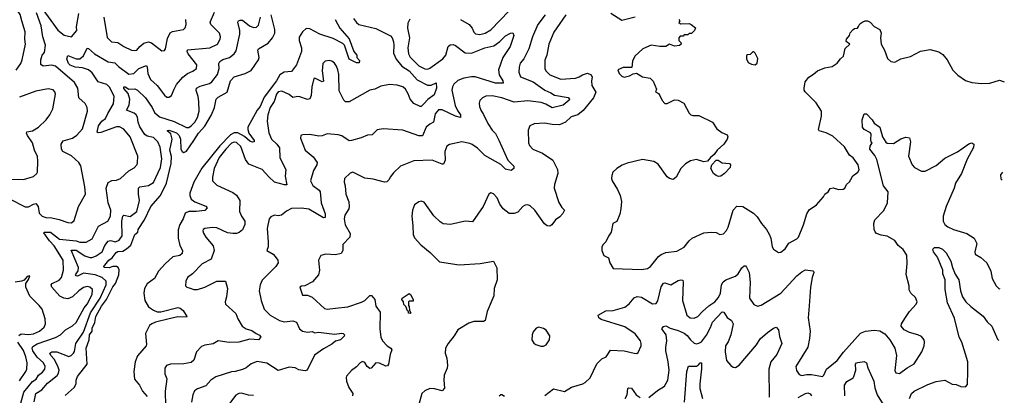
# Model space of a CAD drawing. Extents: x 1839239 to 1929705, y 762242 to 910352.
# Tile 393 of 429: x 1915513 to 1923561, y 873630 to 876704. Entities that reach past the tile are written whole.
import ezdxf

# ---------------------------------------------------------------- set-up
doc = ezdxf.new("R2010")
doc.units = 0

msp = doc.modelspace()

# ---------------------------------------------------------------- linework, layer by layer
at = {"layer": '0CON10XD'}
for points in [[(1915428.2, 875238.2), (1915556.8, 875173.2), (1915585, 875172.7), (1915625, 875195.4), (1915645, 875198.5), (1915662.9, 875175), (1915670.7, 875120.7), (1915695, 875097.1), (1915725, 875084.6), (1915775, 875082.9), (1915835, 875069.6), (1915905, 875044.4), (1915935, 875042.9), (1915957.9, 875062.1), (1915992.7, 875175), (1916050.9, 875275), (1916046.3, 875336.3), (1916011.2, 875508.8), (1915995, 875535.8), (1915935, 875589.5), (1915864.5, 875624.5), (1915854.4, 875645), (1915851.2, 875685), (1915868.2, 875711.8), (1915945, 875734.6), (1915980.8, 875759.2), (1916025, 875811.1), (1916066.4, 875955), (1916062.9, 875985), (1916047.4, 876017.4), (1915995.5, 876065), (1915987.5, 876145), (1915961.3, 876191.3), (1915805, 876324.5), (1915775, 876331.8), (1915705, 876322.9), (1915685, 876336.7), (1915684.5, 876375), (1915697.1, 876412.9), (1915715, 876436.7), (1915723.3, 876495), (1915701.1, 876565), (1915687.8, 876655), (1915651.2, 876761.2)], [(1915485, 876292), (1915522.5, 876345), (1915532.3, 876375), (1915560.9, 876505), (1915554.6, 876545), (1915557.7, 876605), (1915528.8, 876695), (1915516.6, 876746.6), (1915478.9, 876805)], [(1915521.7, 873565), (1915545.9, 873655), (1915618, 873742), (1915646.9, 873763.1), (1915665.4, 873794.6), (1915699.5, 873820.5), (1915716.7, 873845), (1915720.4, 873865), (1915708.2, 873895), (1915655, 873941.5), (1915620.3, 873995), (1915615.2, 874015), (1915620.5, 874029.5), (1915655, 874052.1), (1915805, 874104.2), (1915845.2, 874124.8), (1915888.1, 874165), (1915945, 874200), (1915973.6, 874226.4), (1916040.2, 874345), (1916064.4, 874375.6), (1916104.8, 874455), (1916108.5, 874495), (1916087.1, 874515), (1916065, 874521.8), (1916035, 874512.9), (1915995, 874485.4), (1915945, 874435.5), (1915905, 874420), (1915874.6, 874424.6), (1915840.2, 874440.2), (1915774.5, 874515), (1915770.9, 874535), (1915777.5, 874545), (1915835, 874573.1), (1915855.4, 874595), (1915871.4, 874655), (1915868.8, 874735), (1915794.1, 874854.1), (1915755, 874895.6), (1915710.7, 874959.3), (1915712.5, 874965), (1915723.4, 874966.6), (1915765, 874964.4), (1915839.3, 874909.3), (1915974.4, 874894.4), (1916005, 874883.5), (1916055, 874884.5), (1916105, 874910), (1916157.8, 875015), (1916234, 875056), (1916255.3, 875095), (1916256.4, 875145), (1916235.8, 875205), (1916220, 875325), (1916235, 875372.5), (1916265, 875388.8), (1916305, 875390.8), (1916336.2, 875403.8), (1916405, 875468), (1916449.2, 875490.8), (1916472.1, 875517.9), (1916476.8, 875533.2), (1916477, 875587), (1916416.7, 875745), (1916365, 875807.5), (1916328.3, 875828.3), (1916305, 875828.5), (1916175, 875780.4), (1916155, 875778.6), (1916144.5, 875784.5), (1916156.6, 875835), (1916183.5, 875875), (1916215, 875894.3), (1916232.5, 875937.5), (1916279.5, 876015), (1916285.5, 876075), (1916249.6, 876149.6), (1916225, 876174.6), (1916155, 876194.5), (1916105, 876269.6), (1916074.5, 876295), (1916025, 876310.6), (1915965, 876314.4), (1915925, 876332.4), (1915912.2, 876345), (1915897.5, 876385), (1915905, 876410), (1915973.1, 876383.1), (1916005, 876384.5), (1916035, 876408.9), (1916065, 876470), (1916075, 876467.5), (1916124.2, 876424.3), (1916235, 876359.1), (1916290.2, 876350.2), (1916320.1, 876320.1), (1916405, 876259.1), (1916445, 876263.1), (1916486.6, 876303.4), (1916548.1, 876328.1), (1916555.9, 876315.9), (1916560.8, 876265), (1916581.4, 876215), (1916635, 876164.4), (1916695, 876086), (1916715, 876071.2), (1916735, 876071.2), (1916753.8, 876085), (1916775.9, 876135.9), (1916794.5, 876175), (1916846.8, 876233.2), (1916885, 876264.6), (1916927.1, 876282.9), (1916958, 876305), (1916959.4, 876335), (1916890, 876425), (1916881.1, 876445), (1916883.8, 876456.2), (1917066, 876475), (1917130, 876505), (1917150.5, 876545), (1917153.5, 876565), (1917145.6, 876595), (1917075.8, 876665), (1917070, 876685), (1917105.4, 876765)], [(1915686.9, 876806.9), (1915825, 876617.1), (1915875, 876576.7), (1915935, 876564.3), (1915979.6, 876615), (1915976.9, 876645), (1915995.3, 876754.7)], [(1919116.9, 876706.9), (1919186, 876666), (1919210.6, 876635), (1919225, 876602.5), (1919239.4, 876589.4), (1919273.6, 876583.6), (1919317.5, 876595), (1919365, 876620.4), (1919513.3, 876776.8)], [(1920544.7, 876725.3), (1920435, 876696.9), (1920344.7, 876754.7)], [(1915885, 873629.1), (1915958.2, 873695), (1915975.4, 873725), (1915975.5, 873755), (1915985.7, 873785), (1916065, 873884.5), (1916054.8, 874015), (1916079.1, 874085), (1916083.1, 874125), (1916104.2, 874155), (1916105, 874180), (1916126.2, 874225), (1916135.1, 874275), (1916180.7, 874359.3), (1916221.7, 874415), (1916275, 874517.1), (1916296.8, 874545), (1916324, 874615), (1916326.5, 874656.5), (1916317.2, 874675), (1916305, 874684.1), (1916275, 874683.5), (1916245, 874672.4), (1916204, 874675), (1916200.8, 874685), (1916208.6, 874695), (1916241.8, 874735), (1916268.8, 874755), (1916300.1, 874799.9), (1916315, 874807), (1916355, 874810.4), (1916385, 874827.9), (1916419.9, 874860.1), (1916454.6, 874945), (1916477.9, 874965), (1916481.8, 874988.2), (1916532, 875065), (1916584.4, 875175.6), (1916662.8, 875265), (1916711.9, 875365), (1916752.1, 875527.9), (1916754.7, 875585), (1916739.9, 875635), (1916759.8, 875725), (1916748.8, 875768.8), (1916718.8, 875795), (1916735, 875798.8), (1916795, 875777.1), (1916815, 875755.8), (1916827.7, 875725), (1916831.1, 875645), (1916841.9, 875625), (1916855, 875616.9), (1916875, 875627.8), (1916935, 875715.3), (1916974.8, 875775), (1917026.4, 875833.6), (1917080.4, 875925), (1917104, 875985), (1917118.1, 876055), (1917135, 876071.1), (1917208.5, 876111.5), (1917236.2, 876203.8), (1917264.6, 876235.4), (1917356.4, 876263.6), (1917405, 876287.1), (1917465, 876376), (1917469.3, 876395), (1917460.4, 876455), (1917464.4, 876465), (1917545, 876510.8), (1917578.5, 876555), (1917597, 876595), (1917598.9, 876625), (1917569.3, 876745)], [(1916199.6, 876725), (1916227.4, 876557.4), (1916261.7, 876521.7), (1916315, 876517.1), (1916365, 876484.6), (1916427.5, 876455), (1916455, 876450.6), (1916470, 876455), (1916493.5, 876485), (1916527.2, 876512.8), (1916565, 876524), (1916590.6, 876515), (1916675, 876450), (1916695, 876451.2), (1916705.8, 876465), (1916720.5, 876549.5), (1916743.4, 876596.6), (1916762.7, 876607.3), (1916852.5, 876625), (1916865, 876636.7), (1916873.3, 876665), (1916870.9, 876705)], [(1916675.3, 875564.7), (1916661.1, 875661.1), (1916641.1, 875705), (1916605, 875738.9), (1916555, 875751.2), (1916535, 875764.7), (1916495, 875827.5), (1916480, 875865), (1916475.5, 875905.5), (1916465.3, 875925), (1916448.3, 875938.3), (1916384.5, 875965), (1916407.4, 876005), (1916413.7, 876055), (1916398.9, 876098.9), (1916365, 876142.2), (1916364.3, 876155), (1916375, 876154.5), (1916405, 876134.6), (1916455, 876137.5), (1916475, 876128.1), (1916541.2, 876065), (1916595, 875986.2), (1916615, 875945.5), (1916655, 875909.7), (1916775, 875871.1), (1916875, 875821.5), (1916895, 875822.3), (1916915, 875835.4), (1916943.3, 875865), (1916966.9, 875903.1), (1916979.1, 875955), (1916977.3, 876035), (1916971.8, 876075), (1916954.5, 876125), (1916958.6, 876145), (1916988.7, 876161.3), (1917065, 876183.2), (1917084.2, 876195.8), (1917130.7, 876255), (1917143.3, 876305), (1917139.6, 876345), (1917147.6, 876362.4), (1917172.6, 876377.4), (1917227.5, 876395), (1917265.3, 876424.7), (1917280.8, 876449.2), (1917312.3, 876585), (1917312.5, 876615), (1917295.6, 876685), (1917300, 876695), (1917315, 876701.5), (1917335, 876700.4), (1917392.2, 876655), (1917425, 876639.5), (1917447.4, 876642.6), (1917465, 876660), (1917479.7, 876725)], [(1918242.5, 876715), (1918265, 876680), (1918284.6, 876664.6), (1918425, 876631.4), (1918545, 876570.8), (1918556.5, 876556.5), (1918567, 876523), (1918571.8, 876495), (1918568.9, 876428.9), (1918589.7, 876379.7), (1918636.4, 876325), (1918696.4, 876286.4), (1918761.4, 876211.4), (1918845, 876169.3), (1918875, 876168.7), (1918916.4, 876186.4), (1918918.7, 876145), (1918900.4, 876089.6), (1918849.6, 876050.4), (1918815.4, 876015), (1918795, 875994.4), (1918785, 875993.1), (1918735, 876018.9), (1918705, 876052.5), (1918687.4, 876097.4), (1918665, 876135.6), (1918645, 876155.4), (1918598, 876168), (1918536.4, 876173.6), (1918465, 876159.1), (1918415.8, 876135.8), (1918375, 876127.1), (1918205, 876032.5), (1918175, 876031.4), (1918161.5, 876045), (1918123.2, 876123.2), (1918121.8, 876255), (1918114.5, 876295), (1918102.5, 876325), (1918085, 876347.8), (1918065, 876364.5), (1918045, 876370), (1918010, 876365), (1917990, 876345), (1917984.7, 876284.7), (1917995, 876200), (1917985, 876196.2), (1917925, 876226), (1917916.7, 876223.3), (1917899.4, 876155), (1917896.4, 876083.6), (1917885, 876056.7), (1917865, 876052), (1917801.5, 876071.5), (1917785, 876075.5), (1917745, 876066.9), (1917715, 876090.6), (1917655, 876118), (1917626.7, 876115), (1917612.7, 876095), (1917592.7, 876035), (1917561.1, 875985), (1917540.4, 875925), (1917534.4, 875875), (1917548.8, 875778.8), (1917571.4, 875725), (1917615.7, 875685), (1917635.7, 875655), (1917640.4, 875575), (1917688.2, 875475), (1917683.7, 875423.7), (1917695, 875353.8), (1917677.1, 875352.9), (1917595, 875375.8), (1917547.8, 875417.8), (1917495, 875478.8), (1917385, 875522.9), (1917358.9, 875558.9), (1917319.6, 875665), (1917285, 875700), (1917265, 875702.7), (1917245, 875693.3), (1917196.7, 875645), (1917143.2, 875575), (1917103.1, 875485), (1917088.5, 875415), (1917090, 875385), (1917125, 875350), (1917255, 875290), (1917285, 875268), (1917311.4, 875225), (1917309.2, 875135), (1917325.6, 875095), (1917351.9, 875055), (1917353.3, 875026.7), (1917334, 874985), (1917307.4, 874962.6), (1917284.6, 874955.4), (1917253.6, 874953.6), (1917211.1, 874961.1), (1917125, 875000), (1917085, 875002.9), (1917025, 874994), (1917013.1, 874986.9), (1917009.2, 874975), (1917015, 874956.7), (1917035, 874924), (1917095, 874852.5), (1917102, 874815), (1917077, 874743), (1917005, 874706.7), (1916925, 874624), (1916884, 874595), (1916870, 874565), (1916866.7, 874525), (1916877.5, 874515), (1916905, 874505.8), (1916936.6, 874496.6), (1916965, 874496.7), (1917025, 874514.4), (1917125, 874564.2), (1917193.6, 874563.6), (1917212, 874505), (1917204.2, 874435), (1917191.2, 874395), (1917195.9, 874375.9), (1917280.2, 874300.2), (1917295.5, 874255), (1917332.5, 874195), (1917365, 874175.3), (1917410.1, 874160.1), (1917444.7, 874134.7), (1917472.7, 874122.7), (1917484.2, 874105), (1917465.3, 874084.7), (1917395, 874088.4), (1917305, 874066.2), (1917225, 874062.1), (1917134.7, 874075.3), (1917095, 874052.7), (1917025, 874041.1), (1916999.8, 874030.2), (1916958.6, 873985), (1916935, 873918), (1916915, 873900), (1916855, 873886.9), (1916744.3, 873884.3), (1916713.3, 873875), (1916698, 873852), (1916699.4, 873805), (1916714.3, 873765), (1916702.5, 873665), (1916704.5, 873545)], [(1918091.9, 876705), (1918130.3, 876635), (1918205, 876546.9), (1918243.8, 876445), (1918267.5, 876415), (1918267.5, 876395), (1918289.5, 876369.5), (1918288, 876352), (1918265, 876351.9), (1918205, 876382.2), (1918166.8, 876495), (1918155, 876508.5), (1918075, 876549.6), (1917965, 876585.8), (1917885, 876628.5), (1917855, 876630.9), (1917823.3, 876605), (1917797.7, 876562.3), (1917795.8, 876535), (1917815.3, 876475), (1917815.5, 876445), (1917775.3, 876334.7), (1917735, 876280), (1917675, 876274.4), (1917637.9, 876252.1), (1917612, 876205), (1917511.3, 876068.7), (1917477.7, 875995), (1917453.8, 875965), (1917378.3, 875825), (1917376.6, 875805), (1917384.8, 875775), (1917428.6, 875715), (1917428.8, 875705), (1917415, 875702.5), (1917395, 875710), (1917348.9, 875748.9), (1917295, 875777.3), (1917265, 875778.8), (1917235, 875763), (1917148.7, 875671.3), (1917002.1, 875487.9), (1916935, 875374.6), (1916904.1, 875285), (1916903.7, 875265), (1916914.2, 875235), (1916943.8, 875213.8), (1917035, 875177.8)], [(1918701.4, 876708.6), (1918685.6, 876675), (1918681.4, 876635), (1918698.9, 876555), (1918684.6, 876475), (1918690.8, 876425), (1918705, 876396.9), (1918775, 876326.7), (1918825, 876300.6), (1918845, 876300), (1918865, 876308.4), (1918971.2, 876385), (1918996.1, 876415), (1919015.4, 876484.6), (1919030.8, 876499.2), (1919055, 876501.8), (1919075, 876493.5), (1919153.4, 876433.4), (1919205, 876429.4), (1919315, 876473.8), (1919388.9, 876491.1), (1919436.9, 876525), (1919485, 876572.5), (1919525, 876594.3), (1919545, 876596), (1919552.5, 876575), (1919520.8, 876485), (1919461.2, 876395), (1919427.1, 876295), (1919433.3, 876253.3), (1919462.5, 876205), (1919466, 876184), (1919403.3, 876185), (1919236.1, 876236.1), (1919205, 876237.6), (1919143.8, 876226.2), (1919094.8, 876205.2), (1919062.4, 876177.6), (1919049.5, 876155), (1919043.8, 876126.2), (1919071.2, 876001.2), (1919090.4, 875960.4), (1919117.1, 875925), (1919116.7, 875905), (1919076.2, 875915), (1918965, 875966.1), (1918935, 875967.5), (1918907.9, 875935), (1918895.6, 875865), (1918865, 875850), (1918834.6, 875825), (1918805, 875752.5), (1918775, 875752.8), (1918645, 875799.2), (1918485, 875811.1), (1918435, 875801.9), (1918395, 875760.5), (1918355, 875759.1), (1918305, 875737.3), (1918225, 875714.4), (1918205, 875713.3), (1918145, 875753.1), (1918115, 875763.1), (1918025, 875770), (1917985, 875754.2), (1917958.3, 875751.7), (1917885, 875764.2), (1917825, 875762), (1917811.2, 875755), (1917808, 875735), (1917847.5, 875635), (1917910.9, 875580.9), (1917943.8, 875535), (1917942, 875515), (1917915, 875470), (1917890.9, 875385), (1917908.5, 875348.5), (1917959.5, 875309.5), (1917969.5, 875295), (1917976.2, 875205), (1918008.4, 875115), (1918008.6, 875085), (1917995, 875083.6), (1917875, 875154.5), (1917815, 875161.5), (1917735, 875158.6), (1917693, 875137), (1917652.5, 875105), (1917625, 875099.2), (1917595, 875104.2), (1917565, 875092), (1917551.1, 875075), (1917534.7, 874995), (1917544.6, 874885), (1917542.9, 874845), (1917534, 874815), (1917584.3, 874785), (1917601.9, 874765), (1917622.9, 874735), (1917625.7, 874714.3), (1917606, 874685), (1917495, 874573.8), (1917477, 874533), (1917471.4, 874485), (1917486, 874405), (1917510, 874335), (1917558.8, 874285), (1917635, 874242.2), (1917675, 874232.5), (1917745, 874240), (1917775, 874230), (1917800, 874175), (1917825, 874154.5), (1917865, 874147.9), (1917903, 874153), (1917925, 874142), (1917955, 874145.6), (1918085, 874130.9), (1918145, 874137.5), (1918157.5, 874135), (1918166.7, 874125), (1918163.8, 874115), (1918134, 874085), (1918095, 874074.3), (1918065, 874048.8), (1917995, 874010), (1917922.4, 873957.6), (1917863.6, 873836.4), (1917845, 873830), (1917826.7, 873833.3), (1917795, 873840), (1917765.6, 873855.6), (1917715, 873860.8), (1917625, 873834), (1917532.8, 873892.8), (1917454.4, 873905.6), (1917405, 873887.5), (1917365, 873855.6), (1917335, 873840.5), (1917275, 873824.4), (1917245, 873822.9), (1917115, 873780.6), (1917075.9, 873754.1), (1917035, 873707.8), (1916965, 873682.9), (1916942.5, 873667.5), (1916927.2, 873632.8), (1916917.9, 873575)], [(1919975.6, 876745), (1919878.6, 876601.4), (1919837.7, 876505), (1919820.5, 876415), (1919806, 876374), (1919804.5, 876305), (1919814.4, 876285), (1919845, 876252.5), (1919935, 876216.2), (1920055, 876226.1), (1920085, 876235.4), (1920112.7, 876252.7), (1920155, 876266.1), (1920185, 876253.6), (1920191.9, 876235), (1920186.8, 876205), (1920190.7, 876165), (1920221.3, 876111.3), (1920203.3, 876065), (1920119.1, 875960.9), (1920075, 875926.7), (1920021, 875909), (1919975, 875866.5), (1919925, 875844.5), (1919865, 875845.3), (1919802, 875858), (1919717, 875853), (1919682.5, 875835), (1919669.3, 875800.7), (1919672, 875695), (1919678.8, 875675), (1919706.7, 875645), (1919785, 875612.9), (1919871.2, 875555), (1919908.8, 875478.8), (1919910.8, 875445), (1919884, 875355), (1919882, 875325), (1919918.8, 875208.8), (1919945, 875166), (1919966.2, 875145), (1919951.1, 875118.9), (1919928.3, 875091.7), (1919893.4, 875066.6), (1919863.7, 875026.3), (1919845, 875015.7), (1919825, 875015.8), (1919803.8, 875033.8), (1919724.3, 875145), (1919685, 875180.8), (1919665, 875188.6), (1919645, 875186.9), (1919626, 875175), (1919585, 875129.2), (1919555, 875118.6), (1919515, 875118.6), (1919465.7, 875155), (1919437.5, 875195), (1919416, 875245), (1919385, 875280), (1919365, 875287.5), (1919347.5, 875275), (1919302, 875175), (1919215, 875050), (1919155, 875054.2), (1919035, 875028.6), (1918974.5, 875034.5), (1918948.9, 875048.9), (1918898.7, 875098.7), (1918819.5, 875209.5), (1918795, 875220), (1918776.4, 875213.6), (1918741.2, 875188.8), (1918722.5, 875145), (1918719.2, 875095), (1918726.4, 875016.4), (1918728.8, 874945), (1918738.8, 874918.8), (1918790.5, 874860.5), (1918868.3, 874798.3), (1918945, 874721.2), (1919105, 874699.2), (1919277.7, 874707.7), (1919385, 874728.8), (1919414.2, 874674.2), (1919416, 874575), (1919392, 874505), (1919388.8, 874445), (1919332.7, 874317.3), (1919318.8, 874241.2), (1919305, 874234.2), (1919226.1, 874233.9), (1919185, 874220), (1919095, 874166.2), (1919064.1, 874115.9), (1919014, 874055), (1918992, 874015), (1918990.8, 873975), (1919004.4, 873934.4), (1919010.6, 873875), (1919007.4, 873852.6), (1918983.3, 873795), (1918978.6, 873755), (1918983.1, 873725), (1918985, 873687.5), (1918965, 873666), (1918904.4, 873684.4), (1918865.7, 873685.7), (1918823, 873667), (1918798.8, 873645), (1918757.1, 873485)], [(1919806.7, 876745), (1919748.4, 876665), (1919705.3, 876565), (1919673.6, 876466.4), (1919633.6, 876385)], [(1920900, 876705), (1920910, 876695), (1920901.7, 876681.7), (1920915, 876670), (1920985, 876673.3), (1921002.5, 876665), (1921037, 876637), (1921030, 876615), (1921005, 876590), (1920985, 876590), (1920975, 876580), (1920945, 876580), (1920935, 876570), (1920911.7, 876568.3), (1920900, 876555), (1920900, 876535), (1920918.3, 876518.3), (1920920, 876505), (1920907, 876493), (1920865, 876487.5), (1920825, 876503.3), (1920794.2, 876485.8), (1920744.4, 876484.4), (1920675, 876494.4), (1920605.6, 876464.4), (1920541.4, 876405), (1920521.2, 876365), (1920516.7, 876313.3), (1920446.4, 876313.6), (1920402.5, 876295), (1920412.5, 876265), (1920435, 876242.5), (1920453.6, 876233.6), (1920496.4, 876243.6), (1920528.3, 876261.7), (1920555, 876267.5), (1920605, 876235.4), (1920665, 876225.6), (1920689.7, 876199.7), (1920718.6, 876135), (1920711.2, 876115), (1920735, 876098.8), (1920744.4, 876084.4), (1920765, 876042.5), (1920785, 876017.5), (1920805, 876017.5), (1920865, 876048.8), (1920895, 876044.2), (1920940.9, 876020.9), (1920985, 875940), (1920998.8, 875925), (1921015, 875918.8), (1921065, 875918.8), (1921175, 875866.2), (1921212.1, 875812.1), (1921251.7, 875781.7), (1921295, 875762.5), (1921302.5, 875745), (1921296, 875725), (1921268.6, 875685), (1921214.3, 875635.7), (1921190, 875600), (1921158.9, 875575), (1921135, 875545.5), (1921105, 875540), (1921045, 875558.6), (1920995, 875550), (1920955.8, 875525), (1920915.7, 875485), (1920880, 875415), (1920855, 875396.9), (1920825, 875405.7), (1920805, 875419.2), (1920730.9, 875520.9), (1920695, 875543.5), (1920605, 875560), (1920479.6, 875530.4), (1920437.3, 875512.7), (1920394.6, 875485.4), (1920362, 875455), (1920351.7, 875428.3), (1920349.2, 875405), (1920355.8, 875385), (1920399.4, 875315), (1920421.1, 875265), (1920431.8, 875215), (1920426.4, 875155), (1920418, 875112), (1920395, 875052.5), (1920362.5, 875035), (1920348, 874965), (1920325, 874932.5), (1920305, 874887.5), (1920282.5, 874865), (1920272.5, 874845), (1920272.5, 874815), (1920287.5, 874775), (1920326.1, 874756.1), (1920336.7, 874715), (1920365, 874666.7), (1920595, 874660.6), (1920645, 874668.1), (1920669.4, 874685), (1920734.1, 874765.9), (1920755, 874781.4), (1920795, 874798.6), (1920885, 874809.2), (1920945, 874842), (1920986.2, 874895), (1921010, 874915), (1921105, 874958.6), (1921164.2, 874965.8)], [(1921164.2, 874965.8), (1921205, 874963.8), (1921235, 874947.5), (1921265, 874952.5), (1921290.7, 874979.3), (1921305, 875007.5), (1921343.7, 875146.3), (1921375, 875177.1), (1921422.5, 875175), (1921510.7, 875120.7), (1921542, 875092), (1921575.6, 875035), (1921617.5, 874987.5), (1921639.5, 874949.5), (1921653.1, 874915), (1921664.4, 874844.4), (1921673.8, 874825), (1921715, 874800), (1921735, 874801.2), (1921771.2, 874828.8), (1921798.8, 874875), (1921865, 874912), (1921878, 874925), (1921920, 875025), (1921948, 875115), (1921965, 875146.7), (1922025, 875190), (1922083.3, 875255), (1922095, 875276.7), (1922122.5, 875295), (1922137, 875323), (1922163, 875327), (1922205, 875313.3), (1922245, 875317.5), (1922257.5, 875325), (1922270, 875355), (1922295, 875376.7), (1922307, 875397), (1922323.8, 875425), (1922362.7, 875457.3), (1922374, 875475), (1922367.1, 875515), (1922325, 875574), (1922295.5, 875595.5), (1922255, 875663.8), (1922160.3, 875750.3), (1922105, 875776.9), (1922046.7, 875795), (1922041.2, 875805), (1922067.5, 875915), (1922065.8, 875955), (1922022.8, 876022.8), (1921933.8, 876115), (1921926.2, 876126.2), (1921926, 876145), (1921933.1, 876195), (1921962, 876235), (1922002.3, 876257.7), (1922035, 876286), (1922095, 876309.2), (1922155, 876321.2), (1922195, 876348.8), (1922222.5, 876385), (1922247.8, 876405), (1922260.5, 876469.5), (1922297.5, 876505), (1922268, 876525), (1922272.2, 876545), (1922294.5, 876575), (1922302.4, 876597.6), (1922325, 876624), (1922337.3, 876632.7), (1922362.5, 876635), (1922368.8, 876648.8), (1922380.8, 876669.2), (1922405, 876686.7), (1922425, 876694.5), (1922443.6, 876693.6), (1922465, 876682.9), (1922497.8, 876647.8), (1922542.9, 876622.9), (1922555.8, 876595), (1922550, 876555), (1922555.7, 876505), (1922582, 876455), (1922607.3, 876387.3), (1922635, 876361.2), (1922665, 876356.7), (1922716, 876384), (1922795, 876404.2), (1922875, 876446), (1922955, 876460), (1923025, 876440), (1923057.9, 876417.9), (1923095, 876376.7), (1923140.5, 876290.5), (1923181.2, 876251.2), (1923245, 876205.8), (1923295, 876190), (1923375, 876180.8), (1923444.1, 876184.1), (1923520.9, 876209.1), (1923561.2, 876195.6)], [(1921525, 876333.8), (1921541.7, 876348.3), (1921546.4, 876386.4), (1921525, 876430), (1921515, 876440), (1921505, 876440), (1921485, 876420), (1921463, 876417), (1921455, 876410), (1921453.8, 876385), (1921467.5, 876355), (1921495, 876340), (1921525, 876333.8)], [(1919633.6, 876385), (1919605, 876348.6), (1919595.4, 876315), (1919592.7, 876275), (1919607.3, 876237.3), (1919710, 876195), (1919805, 876126.7), (1919855, 876105.4), (1919885, 876085.4), (1919995, 876068), (1920007.5, 876055), (1920003.3, 876045), (1919953.8, 876005), (1919865, 875981.5), (1919813, 876013), (1919775, 876027.6), (1919665, 876040.4), (1919555, 876030.2), (1919455, 876065.3), (1919375, 876080), (1919321.7, 876078.3), (1919295, 876064.2), (1919275, 876043.3), (1919268.8, 876021.2), (1919271.9, 875995), (1919281.1, 875965), (1919305, 875928), (1919338.5, 875855), (1919375, 875801.1), (1919401.5, 875771.5), (1919429.5, 875719.5), (1919502.5, 875555), (1919550.8, 875505), (1919551.2, 875485), (1919528.8, 875471.2), (1919485, 875482), (1919445, 875518.9), (1919315, 875593.9), (1919255, 875652.5), (1919212.2, 875682.2), (1919192.1, 875692.1), (1919125.7, 875704.3), (1919027.3, 875682.7), (1919005, 875670), (1918987.5, 875625), (1918990.8, 875555), (1918977.1, 875522.9), (1918965, 875522.5), (1918885, 875555.6), (1918735, 875549.4), (1918626.7, 875505), (1918568.8, 875451.2), (1918541.2, 875415), (1918533.3, 875395), (1918515, 875376.7), (1918495, 875373.8), (1918401.2, 875398.8), (1918335, 875408), (1918235, 875456.9), (1918215, 875449.2), (1918166.4, 875403.6), (1918164.2, 875375), (1918173.3, 875343.3), (1918177.5, 875275), (1918202.4, 875212.4), (1918206.9, 875175), (1918202, 875155), (1918170.8, 875105), (1918165.7, 875075), (1918173.3, 875025), (1918214.2, 874955), (1918212.5, 874925), (1918154.2, 874865), (1918154.2, 874815), (1918139.7, 874790.3), (1918095, 874779.4), (1918014.4, 874785.6), (1917975, 874773.3), (1917956.2, 874735), (1917964.4, 874655), (1917954.3, 874615), (1917905, 874558.8), (1917843.9, 874526.1), (1917815, 874523.3), (1917803.8, 874515), (1917825, 874450), (1917865, 874450), (1917902.1, 874432.1), (1918005, 874340.8), (1918025, 874335.6), (1918095, 874344.4), (1918195, 874354.4), (1918307.6, 874392.4), (1918333.2, 874406.8), (1918375, 874447.1), (1918387.9, 874447.9), (1918414.6, 874415), (1918425, 874360), (1918459.3, 874309.3), (1918456.9, 874175), (1918465, 874106.7), (1918478.6, 874075), (1918516.7, 874035), (1918546.7, 874016.7), (1918553.3, 874003.3), (1918540.6, 873965), (1918528.1, 873885), (1918518.9, 873871.1), (1918505, 873868.6), (1918453.6, 873893.6), (1918425, 873895.4), (1918385, 873851.9), (1918375, 873848.6), (1918353.1, 873865), (1918335, 873897.5), (1918315, 873906), (1918295, 873896.2), (1918265, 873863.8), (1918225, 873833.3), (1918185, 873786.7), (1918182, 873775), (1918184, 873745), (1918204.2, 873695), (1918235.6, 873645), (1918233.3, 873625)], [(1915445, 875399.5), (1915545, 875395.6), (1915625, 875422), (1915653.8, 875445), (1915658, 875455), (1915661.4, 875545), (1915657.1, 875585), (1915633.3, 875635), (1915616.7, 875696.7), (1915575.5, 875755), (1915567.8, 875775), (1915571.4, 875785), (1915616.7, 875793.3), (1915665.8, 875825), (1915728, 875885), (1915760, 875925), (1915783.8, 875975), (1915805.7, 876095.7), (1915798.8, 876115), (1915785, 876128.8), (1915745, 876138), (1915645, 876117.8), (1915509.8, 876070.2)], [(1922666.2, 873833.8), (1922675, 873814.2), (1922705, 873810), (1922766.7, 873855), (1922825, 873888), (1922885.8, 873985), (1922906, 874035), (1922910, 874065), (1922906.7, 874085), (1922885, 874111.2), (1922855, 874126), (1922785, 874144), (1922742.5, 874165), (1922718.8, 874195), (1922720, 874215), (1922752.7, 874267.3), (1922786.2, 874315), (1922841.2, 874375), (1922848.8, 874395), (1922835, 874430), (1922797.5, 874465), (1922783.6, 874493.6), (1922782.5, 874525), (1922757.7, 874617.7), (1922767.7, 874707.7), (1922765, 874776.7), (1922734.2, 874824.2), (1922693.3, 874855), (1922667.3, 874897.3), (1922605, 874932), (1922555, 874940), (1922517.5, 874955), (1922505, 874967.5), (1922497.7, 874987.7), (1922494.2, 875035), (1922502.5, 875065), (1922576.1, 875143.9), (1922605.5, 875204.5), (1922610.9, 875295), (1922574.4, 875345), (1922519.4, 875559.4), (1922503.6, 875593.6), (1922461.4, 875645), (1922465, 875670), (1922480, 875695), (1922473, 875703), (1922470, 875725), (1922473.3, 875765), (1922468, 875778), (1922414.4, 875804.4), (1922402, 875825), (1922398.1, 875885), (1922415, 875932.5), (1922435, 875932.5), (1922481.2, 875885), (1922498.6, 875858.6), (1922543.8, 875825), (1922566, 875745), (1922592.5, 875702.5), (1922605, 875692.5), (1922655, 875690), (1922715, 875730), (1922755, 875743.8), (1922785.9, 875735.9), (1922794, 875705), (1922777, 875587), (1922807.3, 875517.3), (1922826.2, 875495), (1922885, 875465.8), (1922915, 875465.7), (1923005, 875511.1), (1923038.9, 875541.1), (1923075, 875569.5), (1923177.6, 875622.4), (1923271.5, 875688.5), (1923295.7, 875695.7), (1923310.8, 875685), (1923310.7, 875659.3), (1923257.3, 875562.7), (1923211.9, 875445), (1923161.4, 875365), (1923152.2, 875325), (1923085.6, 875175), (1923060.5, 875095), (1923062.2, 875055), (1923075, 875028), (1923099.4, 875009.4), (1923145, 874987.5), (1923254.5, 874954.5), (1923315.4, 874915.4), (1923337.3, 874872.7), (1923321.2, 874805), (1923323.3, 874785), (1923368.8, 874758.8), (1923418, 874715), (1923452, 874645), (1923462, 874585), (1923495.8, 874525.8), (1923517.5, 874505), (1923525.9, 874501.6)], [(1915631.9, 873578.1), (1915645, 873645.3), (1915693.8, 873675), (1915740.8, 873729.2), (1915817.8, 873792.2), (1915829.1, 873810.9), (1915833.9, 873835), (1915825, 873867.9), (1915795.4, 873925.4), (1915767.9, 873955), (1915759.3, 873975), (1915775, 873986.1), (1915817.3, 873987.3), (1915915, 873947.3), (1915934.4, 873955), (1915953.1, 873975), (1915960.8, 873989.2), (1915972, 874055), (1916035, 874147.1), (1916090, 874305), (1916170.5, 874425), (1916218.3, 874535), (1916220.4, 874565), (1916186.7, 874595), (1916130, 874615), (1916035, 874629), (1915985, 874606.2), (1915975, 874606.9), (1915968.5, 874615), (1915990.1, 874649.9), (1915993.2, 874675), (1915933.1, 874816.9), (1915975, 874818.3), (1916045, 874770.6), (1916085, 874757.6), (1916105, 874758.4), (1916138, 874772), (1916185.4, 874804.6), (1916208.8, 874855), (1916235, 874892.2), (1916255, 874896.5), (1916295, 874886.8), (1916325, 874900), (1916351.2, 874935), (1916348.4, 875055), (1916355.5, 875095), (1916365, 875105.4), (1916415, 875092.7), (1916470, 875135), (1916491, 875225), (1916482.5, 875277.5), (1916483.1, 875325), (1916495, 875335.5), (1916565, 875347.3), (1916605, 875372.1), (1916663.9, 875495), (1916675.3, 875564.7)], [(1921225, 875422), (1921205, 875428), (1921185, 875446.2), (1921162, 875485), (1921169.2, 875515), (1921205, 875555.8), (1921222.5, 875555), (1921255, 875534), (1921315, 875526.7), (1921322.5, 875515), (1921320, 875495), (1921273.8, 875445), (1921245, 875424.2), (1921225, 875422)], [(1923545.8, 875456.6), (1923530, 875435), (1923531.7, 875401.7), (1923544.4, 875390.5)], [(1917035, 875177.8), (1917044, 875165), (1917025, 875142.5), (1916955, 875133.7), (1916895, 875134.1), (1916865, 875121.9), (1916850, 875075), (1916822, 875028), (1916809.3, 874985), (1916809.1, 874915), (1916822.2, 874855), (1916843.3, 874815), (1916839.5, 874790.5), (1916820.6, 874775), (1916765, 874764.1), (1916700.4, 874705), (1916646.6, 874645), (1916613.2, 874586.8), (1916555, 874542.4), (1916532.5, 874505), (1916526.4, 874465), (1916534.6, 874405), (1916564.6, 874355), (1916605, 874325.9), (1916635, 874314.4), (1916665, 874314.1), (1916805, 874347.8), (1916825, 874343.8), (1916848.8, 874325), (1916880, 874275), (1916875, 874268.8), (1916805, 874271.5), (1916733.7, 874256.3), (1916621.7, 874228.3), (1916591.5, 874215), (1916575, 874200.4), (1916541.8, 874135), (1916550, 874045), (1916546, 874035), (1916476.4, 873953.6), (1916455.3, 873905), (1916445.3, 873825), (1916451.8, 873761.8), (1916492.3, 873712.3), (1916516.5, 873665), (1916555, 873619.6)], [(1922786.3, 873603.7), (1922802.5, 873645), (1922824.2, 873665), (1922935, 873718.9), (1923005, 873744.2), (1923075, 873754), (1923135, 873720), (1923168.3, 873718.3), (1923205, 873703.3), (1923245, 873700), (1923261.7, 873718.3), (1923262.3, 873827.7), (1923264.2, 873905), (1923212.7, 874065), (1923192, 874105), (1923155, 874262.5), (1923098.1, 874388.1), (1923078.8, 874495), (1923078.2, 874575), (1923059.5, 874625), (1923058.2, 874655), (1923015, 874760), (1922982.5, 874805), (1922976.7, 874825), (1922990.7, 874839.3), (1923025, 874839.2), (1923056, 874825), (1923085.3, 874795.3), (1923125, 874729.2), (1923138.4, 874675), (1923160.8, 874620.8), (1923189.2, 874575), (1923203.3, 874485), (1923219.7, 874435), (1923245.8, 874395.8), (1923288.2, 874358.2), (1923387.5, 874277.5), (1923421.2, 874231.2), (1923459.4, 874195), (1923505, 874089.2), (1923517.1, 874078.9)], [(1919805, 873628.8), (1919875, 873684.2), (1919965, 873660.8), (1920022.4, 873697.6), (1920115, 873722.9), (1920135, 873734.2), (1920175, 873773.8), (1920230.9, 873889.1), (1920272.1, 873927.9), (1920305.7, 873944.3), (1920341.7, 873998.3), (1920455, 873994.3), (1920535, 873973.8), (1920556.4, 873973.6), (1920569.3, 873980.7), (1920593.3, 874035), (1920593.8, 874055), (1920586.2, 874075), (1920545, 874132), (1920459.8, 874189.8), (1920265, 874249.4), (1920245.8, 874265), (1920242.5, 874285), (1920305, 874320.4), (1920365, 874324.6), (1920459.8, 874350.2), (1920495, 874379.2), (1920535, 874429.2), (1920560.3, 874439.7), (1920595, 874434.3), (1920685, 874380), (1920715, 874382.5), (1920727.8, 874402.2), (1920755, 874518.8), (1920775, 874547.5), (1920785, 874550), (1920835, 874534.4), (1920895, 874570.9), (1920915.7, 874575.7), (1920932.3, 874572.3), (1920936.7, 874555), (1920931.5, 874405), (1920965, 874286.2), (1920993.8, 874263.8), (1921025, 874262.5), (1921055, 874275.7), (1921095, 874316.7), (1921147.1, 874362.9), (1921194.4, 874395), (1921225, 874430.5), (1921240.3, 874465), (1921250, 874535), (1921262.2, 874557.7), (1921285, 874573.9), (1921364.7, 874605.3), (1921385.6, 874625), (1921415, 874674), (1921435, 874688.8), (1921445, 874688.8), (1921455, 874680), (1921474.5, 874635), (1921483.8, 874555), (1921478.6, 874425), (1921515, 874373.8), (1921545, 874358.8), (1921575, 874368.8), (1921734.6, 874465.4), (1921865, 874608.9), (1921905, 874640.8), (1921935, 874656), (1921995, 874650), (1922002.5, 874645), (1922003.3, 874635), (1921990, 874595), (1921977.5, 874515), (1921966.4, 874363.6), (1921956.9, 874265), (1921972.9, 874155), (1921969.2, 874095), (1921955, 874023.3), (1921857.1, 873865), (1921863.2, 873833.2), (1921885, 873800), (1921905, 873791.9), (1921945, 873800), (1921985, 873800), (1922076, 873784), (1922086.2, 873793.8), (1922107.5, 873845), (1922195, 873914.3), (1922246, 873984), (1922385, 874137.5), (1922425.7, 874154.3), (1922496.8, 874163.2), (1922545, 874156.9), (1922583.4, 874133.4), (1922624.2, 874085), (1922665.7, 874015.7), (1922679.2, 873955), (1922666.2, 873833.8)], [(1915505, 874119.1), (1915525, 874132.8), (1915585, 874129.1), (1915625.8, 874134.2), (1915675, 874154.5), (1915712.6, 874187.4), (1915723.5, 874215), (1915720.4, 874255), (1915696.2, 874335), (1915671.4, 874365), (1915595, 874442), (1915562.5, 874515), (1915563.6, 874546.4), (1915585, 874577.5), (1915595, 874607.5), (1915575, 874602.5), (1915548, 874572), (1915526.1, 874563.9), (1915475, 874557.1)], [(1918705, 874300), (1918691.7, 874301.7), (1918690, 874315), (1918681.7, 874321.7), (1918668.3, 874358.3), (1918653, 874373), (1918650, 874395), (1918637.5, 874415), (1918640, 874425), (1918695, 874462.5), (1918707.5, 874455), (1918730, 874415), (1918728.3, 874401.7), (1918695, 874400), (1918690, 874395), (1918690, 874365), (1918697, 874357), (1918700, 874325), (1918710, 874305), (1918705, 874300)], [(1920655, 873611.9), (1920725, 873670), (1920784.6, 873705.4), (1920811.5, 873755), (1920820.6, 873835), (1920812.7, 873905), (1920793.2, 873995), (1920794.7, 874025), (1920801.3, 874075), (1920795.8, 874125), (1920762.5, 874175), (1920775.5, 874194.5), (1920795, 874199.5), (1920828.6, 874178.6), (1920895, 874160.5), (1920945, 874137.6), (1920969.4, 874119.4), (1920995, 874083.3), (1921025, 874057.5), (1921045, 874052.1), (1921065, 874056.2), (1921085, 874067.1), (1921127.1, 874122.9), (1921160.2, 874185), (1921175, 874229.2), (1921255, 874314.5), (1921269.3, 874309.3), (1921295, 874265.7), (1921332, 874242), (1921344.6, 874215), (1921327.1, 874125), (1921303.3, 874066.7), (1921282.5, 874035), (1921279.2, 873985), (1921290.8, 873915), (1921325, 873873.3), (1921345, 873861.2), (1921365, 873858.8), (1921395, 873877.5), (1921535.4, 874044.6), (1921565, 874093.5), (1921624.3, 874145), (1921675, 874180.8), (1921697.5, 874187.5), (1921715, 874166.7), (1921722.3, 874112.3), (1921741.4, 874055), (1921701.1, 873965), (1921652.5, 873905), (1921637.5, 873845), (1921638.6, 873615)], [(1919771.7, 874031.7), (1919795, 874033.3), (1919816.4, 874043.6), (1919843.3, 874085), (1919846.1, 874116.1), (1919815, 874163.3), (1919795, 874176.7), (1919755, 874186.7), (1919735, 874180), (1919710.3, 874149.7), (1919701.2, 874125), (1919698.8, 874085), (1919716.1, 874056.1), (1919732.5, 874045), (1919771.7, 874031.7)], [(1915511.7, 873748.3), (1915562.7, 873825), (1915570, 873845), (1915573.9, 873895), (1915563.8, 873945), (1915545, 873996.2), (1915498.4, 874065)], [(1920946.1, 873575), (1920966.3, 873823.7), (1920980, 873870), (1921045, 873869.4), (1921061.4, 873878.6), (1921075, 873896.2), (1921085.8, 873895.8), (1921087.1, 873847.1), (1921072.4, 873725), (1921073.5, 873685), (1921095, 873604.4)], [(1922256.9, 873625), (1922255, 873713.8), (1922275, 873743.6), (1922325, 873774.4), (1922332.5, 873785), (1922348.4, 873835), (1922345.7, 873885), (1922352, 873895), (1922365, 873900), (1922415, 873905.7), (1922435.5, 873895.5), (1922445.5, 873855), (1922495.3, 873745.3), (1922502.2, 873692.3), (1922522.8, 873635), (1922570, 873555)], [(1920463.3, 873605), (1920477.3, 873632.7), (1920484, 873685), (1920490, 873690), (1920515, 873689.2), (1920550.8, 873635), (1920585, 873611.1)], [(1917425, 873629.5), (1917382.5, 873632.5), (1917325, 873646.4), (1917305, 873644.4), (1917278.6, 873631.4), (1917177.1, 873495)], [(1919433, 873627), (1919445, 873636.2), (1919455, 873636), (1919475, 873623.8)], [(1921875, 873611.9), (1921935, 873645.4), (1921955, 873650.5), (1921973.1, 873643.1), (1921984.5, 873625)]]:
    msp.add_lwpolyline(points, dxfattribs=at)

doc.saveas('drawing.dxf')
